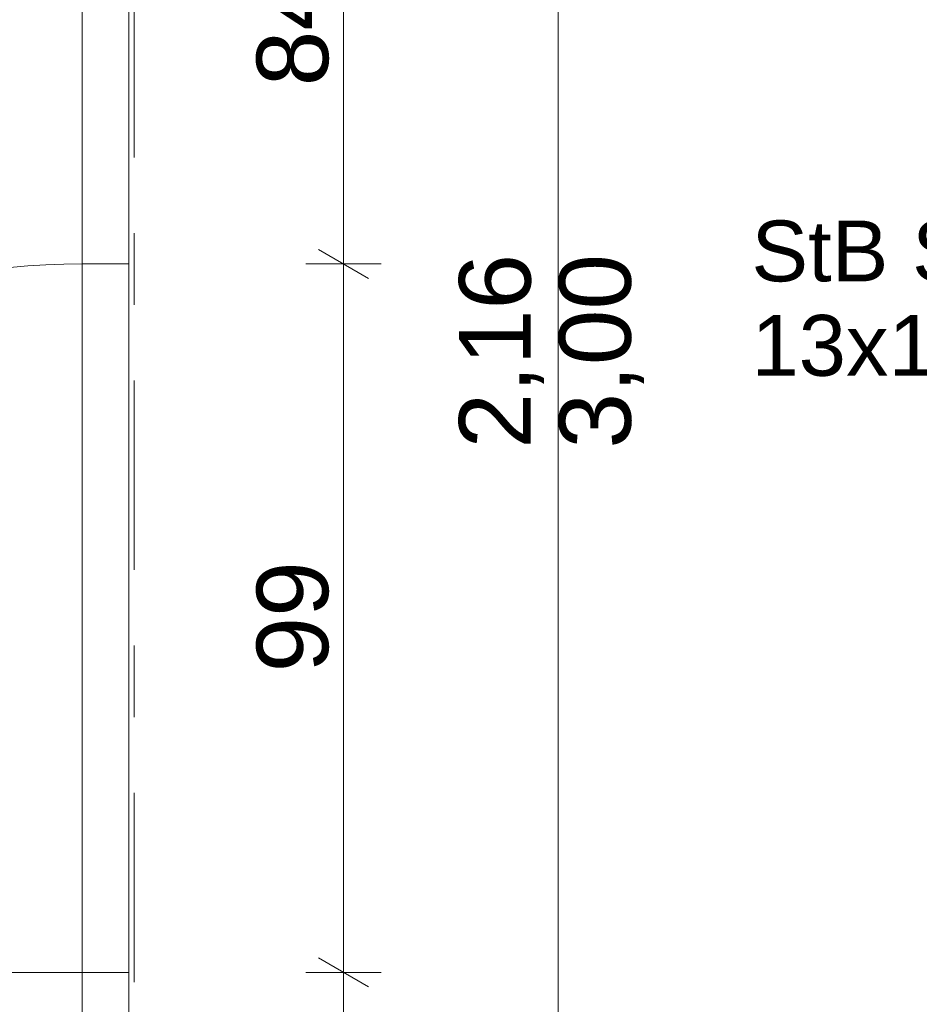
# Model space of a CAD drawing. Header units: metres. Extents: x -4 to 100, y -11 to 17.
# Tile 518 of 656: x 50.77 to 52.03, y 6.1 to 7.47. Entities that reach past the tile are written whole.
import ezdxf

# ---------------------------------------------------------------- set-up
doc = ezdxf.new("R2010")
doc.units = ezdxf.units.M
doc.header["$MEASUREMENT"] = 0
doc.linetypes.add('Strichlinie doppelt', pattern=[0.546806, 0.264583, -0.105833, 0.070556, -0.105833])
for name, color, linetype in [('152 - Bemaßung_ Beschriftung.Ausbau', 7, 'Continuous'), ('451 - Universal.Achsen Raster', 7, 'Continuous'), ('605 - Struktur.Wand Innen', 7, 'Continuous'), ('Neubau_152 - Bemaßung_ Beschriftung.Ausbau', 7, 'Continuous')]:
    doc.layers.add(name, color=color, linetype=linetype)
doc.styles.add('ERSTELLTER_STIL_2', font='txt')
doc.dimstyles.new('ERSTELLTER_STIL__3', dxfattribs={"dimtxt": 0.1, "dimasz": 0.0532, "dimexe": 0.18, "dimexo": 0.0625, "dimgap": 0, "dimtad": 1, "dimzin": 0, "dimdsep": 46, "dimtxsty": 'ERSTELLTER_STIL_2', "dimblk": 'ARROWHEAD_2', "dimblk1": 'ARROWHEAD_2', "dimblk2": 'ARROWHEAD_2', "dimcen": 0.09, "dimse1": 1, "dimse2": 1, "dimclrd": 7, "dimclre": 7, "dimclrt": 7, "dimazin": 0, "dimtfac": 1, "dimtdec": 4, "dimtmove": 0, "dimatfit": 3, "dimfxl": 1, "dimtolj": 1, "dimtzin": 0, "dimarcsym": 0})
doc.dimstyles.new('ERSTELLTER_STIL__9', dxfattribs={"dimtxt": 0.18, "dimasz": 0.02736, "dimexe": 0.18, "dimexo": 0.0625, "dimgap": 0, "dimtad": 0, "dimtih": 1, "dimtoh": 1, "dimdec": 4, "dimzin": 0, "dimdsep": 46, "dimcen": 0.09, "dimadec": 0, "dimazin": 0, "dimtfac": 1, "dimtdec": 4, "dimtmove": 0, "dimatfit": 3, "dimldrblk": 'ARROWHEAD_11', "dimfxl": 1, "dimtolj": 1, "dimtzin": 0, "dimarcsym": 0})

# ---------------------------------------------------------------- blocks, each defined once
blk = doc.blocks.new('*D210')
at = {"layer": '152 - Bemaßung_ Beschriftung.Ausbau', "color": 7, "linetype": 'Continuous', "lineweight": 5}
for p, q in [((51.5225, 8.085), (51.5225, 8.1192)), ((51.5575, 8.0648), (51.4875, 8.1052)), ((51.575, 8.085), (51.47, 8.085)), ((51.5225, 5.925), (51.5225, 8.085)), ((51.4875, 5.9452), (51.5575, 5.9048)), ((51.575, 5.925), (51.47, 5.925)), ((51.5225, 5.8908), (51.5225, 5.925))]:
    blk.add_line(p, q, dxfattribs=at)
at = {"layer": '152 - Bemaßung_ Beschriftung.Ausbau', "color": 7, "lineweight": 5, "char_height": 0.1, "attachment_point": 7, "rotation": 90, "style": 'ERSTELLTER_STIL_2'}
for s, insert in [('\\A1;{\\pql;\\fArial|b0|i0|c0|p38;2,16}', (51.5025, 6.872)), ('\\A1;{\\pql;\\fArial|b0|i0|c0|p38;3,00}', (51.6425, 6.872))]:
    blk.add_mtext(s, dxfattribs=dict(at, insert=insert))
blk = doc.blocks.new('ARROWHEAD_2')
at = {"color": 0, "linetype": 'Continuous', "lineweight": 0}
for p, q in [((-0.378, -0.655), (0.378, 0.655)), ((0, 0), (-1, 0))]:
    blk.add_line(p, q, dxfattribs=at)
blk = doc.blocks.new('*D211')
at = {"layer": '152 - Bemaßung_ Beschriftung.Ausbau', "color": 7, "linetype": 'Continuous', "lineweight": 5}
for p, q in [((51.1875, 6.1602), (51.2575, 6.1198)), ((51.275, 6.14), (51.17, 6.14)), ((51.2225, 5.925), (51.2225, 6.14)), ((51.1875, 5.9452), (51.2575, 5.9048)), ((51.275, 5.925), (51.17, 5.925)), ((51.2225, 5.8908), (51.2225, 5.925))]:
    blk.add_line(p, q, dxfattribs=at)
at = {"layer": '152 - Bemaßung_ Beschriftung.Ausbau', "color": 7, "lineweight": 5, "insert": (51.2036, 5.7029), "char_height": 0.1, "attachment_point": 7, "rotation": 90, "style": 'ERSTELLTER_STIL_2'}
blk.add_mtext('\\A1;{\\pql;\\fArial|b0|i0|c0|p38;21\\fArial|b0|i0|c0|p38;\\A1{\\H.66x;\\S5^  ;}}', dxfattribs=at)
blk = doc.blocks.new('*D212')
at = {"layer": '152 - Bemaßung_ Beschriftung.Ausbau', "color": 7, "linetype": 'Continuous', "lineweight": 5}
for p, q in [((51.1875, 7.1502), (51.2575, 7.1098)), ((51.275, 7.13), (51.17, 7.13)), ((51.2225, 6.14), (51.2225, 7.13)), ((51.1875, 6.1602), (51.2575, 6.1198)), ((51.275, 6.14), (51.17, 6.14))]:
    blk.add_line(p, q, dxfattribs=at)
at = {"layer": '152 - Bemaßung_ Beschriftung.Ausbau', "color": 7, "lineweight": 5, "insert": (51.2025, 6.5591), "char_height": 0.1, "attachment_point": 7, "rotation": 90, "style": 'ERSTELLTER_STIL_2'}
blk.add_mtext('\\A1;{\\pql;\\fArial|b0|i0|c0|p38;99}', dxfattribs=at)
blk = doc.blocks.new('*D213')
at = {"layer": '152 - Bemaßung_ Beschriftung.Ausbau', "color": 7, "linetype": 'Continuous', "lineweight": 5}
for p, q in [((51.1875, 7.9902), (51.2575, 7.9498)), ((51.275, 7.97), (51.17, 7.97)), ((51.2225, 7.13), (51.2225, 7.97)), ((51.1875, 7.1502), (51.2575, 7.1098)), ((51.275, 7.13), (51.17, 7.13))]:
    blk.add_line(p, q, dxfattribs=at)
at = {"layer": '152 - Bemaßung_ Beschriftung.Ausbau', "color": 7, "lineweight": 5, "char_height": 0.1, "attachment_point": 7, "rotation": 90, "style": 'ERSTELLTER_STIL_2'}
for s, insert in [('\\A1;{\\pql;\\fArial|b0|i0|c0|p38;11\\fArial|b0|i0|c0|p38;\\A1{\\H.66x;\\S5^  ;}}', (51.2036, 7.758)), ('\\A1;{\\pql;\\fArial|b0|i0|c0|p38;84}', (51.2025, 7.3782))]:
    blk.add_mtext(s, dxfattribs=dict(at, insert=insert))
blk = doc.blocks.new('ARROWHEAD_11')
at = {"color": 0, "linetype": 'Continuous', "lineweight": 0}
blk.add_line((0, 0), (-1, 0), dxfattribs=at)
at = {"color": 0, "linetype": 'Continuous', "lineweight": 0, "const_width": 0.25, "flags": 128}
blk.add_lwpolyline([(-0.125, 0, 1), (0.125, 0, 1)], format="xyb", close=True, dxfattribs=at)

msp = doc.modelspace()

# ---------------------------------------------------------------- linework, layer by layer
at = {"layer": '451 - Universal.Achsen Raster', "color": 160, "linetype": 'Strichlinie doppelt', "lineweight": 9, "true_color": 0x3232ff}
msp.add_line((50.93, -10.585), (50.93, 16.355), dxfattribs=at)
at = {"layer": '605 - Struktur.Wand Innen', "color": 7, "linetype": 'Continuous', "lineweight": 9}
for p, q in [((50.8575, 8.085), (50.8575, 5.925)), ((50.9225, 8.085), (50.9225, 5.925))]:
    msp.add_line(p, q, dxfattribs=at)
at = {"layer": '605 - Struktur.Wand Innen', "color": 7, "linetype": 'Continuous', "lineweight": 13}
for p, q in [((50.8575, 7.13), (50.8575, 7.97)), ((50.8575, 7.97), (50.8575, 7.13)), ((50.9225, 7.97), (50.9225, 7.13)), ((50.9225, 7.13), (50.8575, 7.13)), ((50.8575, 7.13), (50.9225, 7.13)), ((50.8575, 6.14), (50.8575, 7.13)), ((50.9225, 7.13), (50.9225, 6.14)), ((50.8575, 6.14), (49.8675, 6.14)), ((50.9225, 6.14), (50.8575, 6.14)), ((50.8575, 6.14), (50.8575, 5.925)), ((50.9225, 6.14), (50.8575, 6.14)), ((50.9225, 5.925), (50.9225, 6.14))]:
    msp.add_line(p, q, dxfattribs=at)
at = {"layer": '605 - Struktur.Wand Innen', "color": 7, "linetype": 'Continuous', "lineweight": 9}
msp.add_arc((50.8575, 6.14), 0.99, 90, 180, dxfattribs=at)

# ---------------------------------------------------------------- texts
at = {"layer": 'Neubau_152 - Bemaßung_ Beschriftung.Ausbau', "color": 7, "linetype": 'Continuous', "lineweight": 9, "insert": (51.7924, 7.1906), "char_height": 0.085, "attachment_point": 1, "line_spacing_factor": 0.931204, "style": 'ERSTELLTER_STIL_2'}
msp.add_mtext('\\A1;{\\pql;\\fArial|b0|i0|c0|p38;StB Sturz\\fArial|b0|i0|c0|p38; nach Aufmaß\\P\\pql;\\fArial|b0|i0|c0|p38;13\\fArial|b0|i0|c0|p38;x\\fArial|b0|i0|c0|p38;17\\fArial|b0|i0|c0|p38;x\\fArial|b0|i0|c0|p38;131\\fArial|b0|i0|c0|p38;cm}', dxfattribs=at)

# ---------------------------------------------------------------- dimensions: what is measured, and where the dimension line sits
at = {"layer": '152 - Bemaßung_ Beschriftung.Ausbau', "color": 7, "linetype": 'Continuous', "lineweight": 5}
for base, p1, p2, picture, middle in [((51.2225, 7.97), (50.8575, 7.13), (50.9225, 7.97), '*D213', (51.1525, 7.4545)), ((51.5225, 8.085), (50.9225, 5.925), (50.9225, 8.085), '*D210', (51.4525, 7.0019)), ((51.2225, 7.13), (50.8575, 6.14), (50.8575, 7.13), '*D212', (51.1525, 6.6353)), ((51.2225, 6.14), (50.9225, 5.925), (50.8575, 6.14), '*D211', (51.1524999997, 5.9142080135))]:
    dim = msp.add_linear_dim(base=base, p1=p1, p2=p2, angle=90, dimstyle='ERSTELLTER_STIL__3', dxfattribs=at)
    dim.commit()
    dim.dimension.update_dxf_attribs({"geometry": picture, "text_midpoint": middle, "dimtype": 160, "text_rotation": 90})

# ---------------------------------------------------------------- leaders
at = {"layer": 'Neubau_152 - Bemaßung_ Beschriftung.Ausbau', "color": 1, "linetype": 'Continuous', "lineweight": 13, "annotation_type": 0, "has_hookline": 1, "hookline_direction": 1, "text_width": 1.2306}
msp.add_leader([(53.054, 8.1675), (53.054, 7.1906), (53.0231, 7.1906)], dimstyle='ERSTELLTER_STIL__9', dxfattribs=at)

doc.saveas('drawing.dxf')
